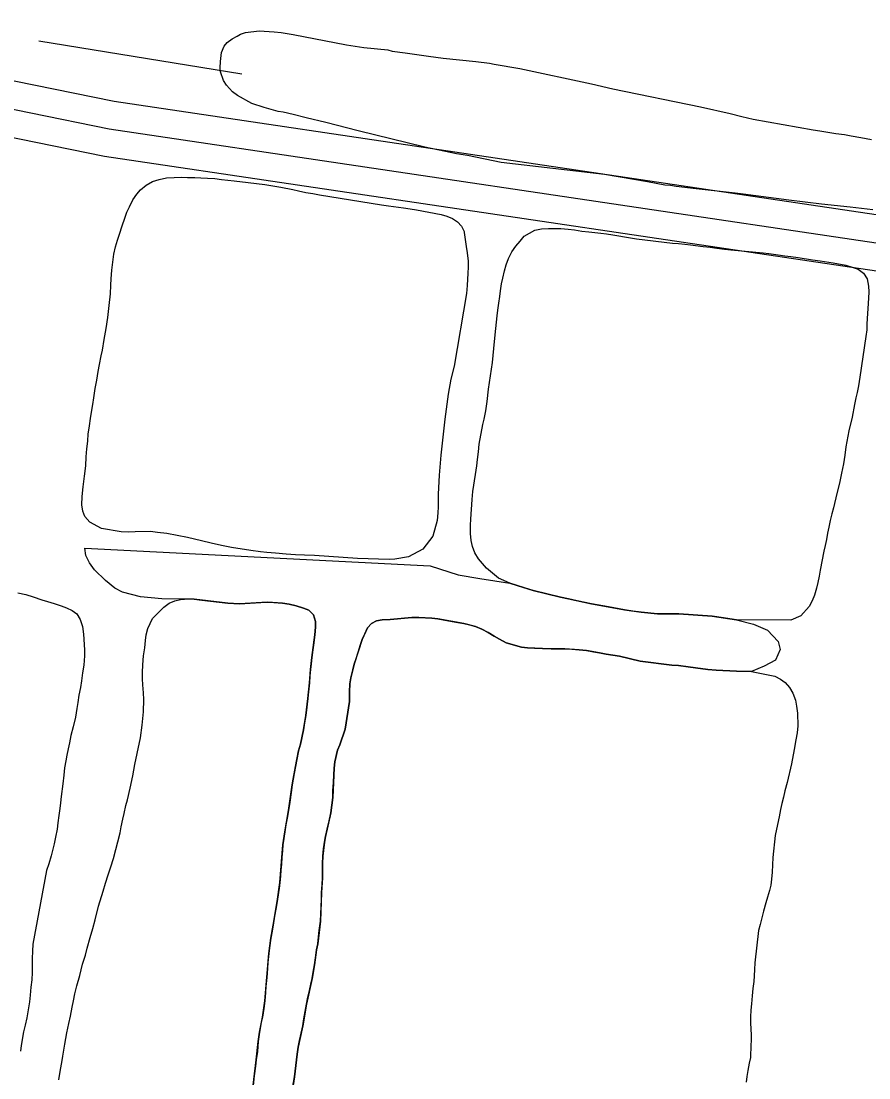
# Model space of a CAD drawing. Extents: x 3297735 to 3335592, y 670436 to 695807.
# Drawn here: x 3325114 to 3325570, y 691929 to 692498 of the extents above; entities that cross this region are included whole.
import ezdxf

# ---------------------------------------------------------------- set-up
doc = ezdxf.new("R2010")
doc.units = 0
for name, color, linetype in [('V-ROAD-CNTR', 7, 'Continuous'), ('V-SITE-VEGE', 7, 'Continuous'), ('V-TOPO-SHOR', 7, 'Continuous')]:
    doc.layers.add(name, color=color, linetype=linetype)

msp = doc.modelspace()

# ---------------------------------------------------------------- linework, layer by layer
at = {"layer": 'V-ROAD-CNTR'}
for points in [[(3326819.17, 692272.46), (3326803.08, 692274.78), (3326230.14, 692382.85), (3326042.84, 692402.04), (3325932.87, 692369.83), (3325674.68, 692408.93), (3325574.46, 692393.52), (3325164.3, 692454.42), (3324951.6, 692497.74)], [(3327153.09, 692209.3), (3326800.62, 692259.98), (3326227.98, 692367.99), (3326044.24, 692386.82), (3325933.9, 692354.5), (3325674.7, 692393.76), (3325574.5, 692378.35), (3325161.7, 692439.64), (3324950.69, 692482.61)], [(3326815.41, 692242.7), (3326798.16, 692245.18), (3326225.82, 692353.13), (3326045.63, 692371.6), (3325934.93, 692339.17), (3325674.71, 692378.58), (3325574.54, 692363.18), (3325159.1, 692424.87), (3324947.7, 692467.92)]]:
    msp.add_lwpolyline(points, dxfattribs=at)
at = {"layer": 'V-SITE-VEGE'}
for points in [[(3325572.61, 692396.19), (3325560.44, 692397.72), (3325544.91, 692399.33), (3325527.41, 692401.35), (3325502.89, 692404.57), (3325498.48, 692405.23), (3325477.62, 692407.47), (3325466.82, 692408.73), (3325463.77, 692409.27), (3325460.73, 692409.5), (3325451.27, 692411.25), (3325428.26, 692415.27), (3325372.55, 692421.7), (3325354.55, 692425.38), (3325348.61, 692426.3), (3325331.52, 692430), (3325295.64, 692438.72), (3325278.23, 692443.17), (3325267.7, 692445.66), (3325260.67, 692447.47), (3325255.33, 692448.71), (3325252.59, 692449.1), (3325244.95, 692451.2), (3325238.37, 692453.47), (3325230.68, 692457.69), (3325228.06, 692459.76), (3325224.78, 692463.32), (3325223.2, 692465.87), (3325221.58, 692470.53), (3325221.37, 692472.66), (3325221.45, 692475.99), (3325222.09, 692480.87), (3325223.53, 692484.24), (3325225.16, 692486.25), (3325227.84, 692488.14), (3325230.54, 692489.72), (3325232.34, 692490.67), (3325235.05, 692491.65), (3325242.31, 692492.58), (3325250.37, 692492.01), (3325254.17, 692491.64), (3325260.73, 692490.58), (3325289.39, 692485.03), (3325298.69, 692483.58), (3325311.62, 692482.21), (3325313.91, 692481.66), (3325320.92, 692480.6), (3325333.56, 692478.93), (3325341.33, 692477.74), (3325358.98, 692476.03), (3325366.29, 692475.14), (3325368.88, 692474.6), (3325382.6, 692472.34), (3325421.2, 692463.98), (3325432.64, 692461.37), (3325479.93, 692451.7), (3325495.8, 692448.12), (3325502.06, 692446.45), (3325508.17, 692445.08), (3325540.48, 692439.3), (3325544.14, 692438.78), (3325552.67, 692437.31), (3325557.4, 692436.67), (3325560.9, 692435.99), (3325566.23, 692435.2), (3325571.88, 692434.12)], [(3325240.82, 691938.85), (3325241.88, 691948.8), (3325242.55, 691953.84), (3325244.09, 691961.85), (3325245.32, 691970.72), (3325247.53, 691996.08), (3325248.55, 692004.3), (3325249.9, 692011.3), (3325251.28, 692019.96), (3325252.05, 692024), (3325253.46, 692034.33), (3325255.15, 692054.64), (3325256.13, 692061.63), (3325258.09, 692073.11), (3325260.07, 692086.88), (3325260.57, 692089.84), (3325261.92, 692096.63), (3325262.55, 692100.46), (3325263.52, 692105.15), (3325264.51, 692108.77), (3325266.13, 692116.5), (3325267.39, 692124.22), (3325268.54, 692133.23), (3325269.49, 692141.81), (3325269.97, 692148.86), (3325270.61, 692155.34), (3325272.27, 692167.46), (3325272.67, 692171.64), (3325272.67, 692174.8), (3325271.65, 692178.23), (3325269, 692180.9), (3325266.18, 692181.98), (3325262.19, 692183.18), (3325258.5, 692184.1), (3325254.83, 692184.66), (3325246.77, 692185.12), (3325231.83, 692184.27), (3325225.5, 692184.62), (3325207.34, 692186.78), (3325189.93, 692186.96), (3325178.54, 692187.91), (3325168.82, 692190.45), (3325164.65, 692192.62), (3325159.72, 692196.84), (3325153.76, 692202.59), (3325151.05, 692206.22), (3325149.04, 692210.15), (3325148.59, 692214.26), (3325334.46, 692204.7)], [(3325334.46, 692204.7), (3325349.49, 692199.8), (3325361.18, 692197.8), (3325377.2, 692195.42), (3325381.14, 692194.09), (3325389.84, 692191.4), (3325404.5, 692187.76), (3325408.9, 692186.92), (3325421.24, 692184.31), (3325438.93, 692181.01), (3325447.93, 692179.74), (3325456.65, 692178.93), (3325464.89, 692178.85), (3325468.12, 692178.93), (3325486.17, 692177.6), (3325495.58, 692176.13), (3325499.23, 692175.68), (3325508.43, 692173.32), (3325515.86, 692169.98), (3325521.64, 692164.04), (3325522.81, 692159.59), (3325520.28, 692154), (3325514.18, 692150.66), (3325507.4, 692147.78), (3325499.22, 692148.06), (3325488.26, 692148.61), (3325483.86, 692148.98), (3325473.22, 692150.35), (3325467.94, 692150.97), (3325464.42, 692151.22), (3325447.35, 692153.33), (3325436.2, 692156.1), (3325429.09, 692157.08), (3325425.49, 692157.95), (3325418.57, 692159.07), (3325414.57, 692159.51), (3325406.79, 692160.01), (3325399.56, 692160.04), (3325394.77, 692160.2), (3325386.85, 692160.62), (3325383.47, 692160.95), (3325375.23, 692163.32), (3325371.68, 692165.13), (3325368.8, 692166.82), (3325365.65, 692168.84), (3325362.23, 692170.65), (3325358.75, 692171.99), (3325352.57, 692173.6), (3325338.46, 692176.17), (3325335.21, 692176.57), (3325328.24, 692176.94), (3325324.59, 692176.79), (3325312.86, 692175.84), (3325308.54, 692175.6), (3325305.52, 692175.13), (3325302.78, 692173.71), (3325300.68, 692171.23), (3325297.85, 692165.09), (3325293.56, 692151.81), (3325291.71, 692144.34), (3325291.11, 692141.15), (3325290.94, 692136.89), (3325290.93, 692131.69), (3325288.71, 692116.84), (3325285.73, 692108.33), (3325284.59, 692105.46), (3325282.98, 692099.14), (3325282.65, 692095.83), (3325281.94, 692080.07), (3325280.85, 692071.8), (3325278.11, 692059.11), (3325277.51, 692055.92), (3325276.6, 692048.4), (3325276.36, 692044.47), (3325276.4, 692036.84), (3325275.98, 692028.99), (3325275.33, 692013.44), (3325273.85, 692001.31), (3325273.25, 691998.06), (3325272.09, 691990.06), (3325270.85, 691982.6), (3325267.79, 691968.88), (3325265.77, 691957.15), (3325263.41, 691945.68), (3325262.82, 691942.01), (3325261.35, 691929.75), (3325259.35, 691916.87)], [(3325237.79, 691914.7), (3325240.82, 691938.85)]]:
    msp.add_lwpolyline(points, dxfattribs=at)
at = {"layer": 'V-TOPO-SHOR'}
msp.add_line((3325233.09, 692469.2), (3325123.68, 692486.98), dxfattribs=at)
for points in [[(3325157.51, 692224.84), (3325151.23, 692228.1), (3325148.6, 692231.15), (3325147.45, 692234.09), (3325146.96, 692237.52), (3325147, 692241.91), (3325147.54, 692247.25), (3325148.36, 692252.93), (3325149.03, 692258.55), (3325149.32, 692263.34), (3325149.63, 692267.6), (3325150.07, 692271.8), (3325150.39, 692275.65), (3325150.79, 692278.83), (3325151.72, 692285.13), (3325152.85, 692291.56), (3325153.3, 692295.08), (3325154.13, 692300.09), (3325154.97, 692304.63), (3325155.67, 692309.3), (3325156.46, 692312.97), (3325157.29, 692317.64), (3325157.97, 692320.69), (3325158.98, 692326.39), (3325159.99, 692332.34), (3325160.92, 692338.37), (3325161.65, 692344.66), (3325162.25, 692350.95), (3325162.54, 692355.75), (3325162.67, 692359.06), (3325163.03, 692363.72), (3325164.11, 692372.38), (3325165.09, 692376.32), (3325166.02, 692379.85), (3325167.1, 692383.11), (3325168.61, 692387.67), (3325169.99, 692391.81), (3325171.2, 692394.88), (3325172.48, 692397.81), (3325174.42, 692401.63), (3325176.44, 692404.65), (3325178.48, 692406.99), (3325181.59, 692409.49), (3325184.85, 692411.39), (3325188.47, 692412.56), (3325192.43, 692413.46), (3325200.65, 692413.85), (3325203.82, 692413.66), (3325207.67, 692413.61), (3325210.91, 692413.49), (3325214.62, 692413.3), (3325218.41, 692412.99), (3325222.06, 692412.6), (3325228.9, 692411.82), (3325236.47, 692410.92), (3325240.94, 692410.41), (3325245.47, 692409.84), (3325254.01, 692408.43), (3325260.38, 692407.16), (3325263.57, 692406.43), (3325267.5, 692405.57), (3325271.16, 692404.92), (3325274.82, 692404.26), (3325308.27, 692398.97), (3325311.92, 692398.45), (3325320.05, 692397.29), (3325323.7, 692396.77), (3325327.02, 692396.24), (3325340.3, 692393.72), (3325343.29, 692392.84), (3325346.42, 692391.63), (3325349.03, 692389.74), (3325351.18, 692387.43), (3325352.59, 692384.63), (3325352.74, 692384.03), (3325353.3, 692380.26), (3325353.73, 692376.42), (3325354.21, 692373.13), (3325354.79, 692368.56), (3325354.86, 692365.52), (3325354.68, 692361.94), (3325354.54, 692358.9), (3325354.22, 692355.45), (3325353.85, 692351.19), (3325347.28, 692312.18), (3325345.49, 692305.05), (3325343.99, 692296.99), (3325342.28, 692283.52), (3325340.17, 692264.18), (3325339.27, 692253.43), (3325338.71, 692243.23), (3325338.71, 692239.92), (3325338.73, 692236.42), (3325338.47, 692233.1), (3325338.1, 692228.98), (3325335.75, 692220.61), (3325330.44, 692213.65), (3325322.8, 692209.46)], [(3325364.69, 692203.48), (3325360.43, 692208.38), (3325358.39, 692211.71), (3325357.1, 692215.05), (3325356.42, 692218.34), (3325356.13, 692222.05), (3325356.16, 692226.64), (3325356.35, 692229.74), (3325357.05, 692240.29), (3325357.42, 692244.74), (3325358.83, 692253.82), (3325359.53, 692258.42), (3325359.92, 692261.81), (3325360.36, 692266), (3325360.74, 692270.06), (3325362.65, 692280.69), (3325363.39, 692283.61), (3325364.29, 692288.08), (3325364.99, 692293.09), (3325365.77, 692299.79), (3325366.3, 692303.24), (3325367.94, 692314.08), (3325368.7, 692321.65), (3325369.27, 692329.02), (3325369.99, 692335.71), (3325370.45, 692339.1), (3325370.85, 692342.28), (3325371.37, 692346), (3325371.82, 692349.66), (3325372.23, 692352.7), (3325372.75, 692356.36), (3325373.42, 692359.48), (3325374.33, 692363.48), (3325375.27, 692366.67), (3325376.54, 692370.08), (3325378.35, 692373.56), (3325380.57, 692376.71), (3325382.73, 692379.4), (3325385.03, 692382.01), (3325390.69, 692385.32), (3325394.38, 692386.01), (3325398.09, 692386.1), (3325401.19, 692386.17), (3325404.7, 692386.12), (3325408.56, 692385.8), (3325412.01, 692385.41), (3325416, 692384.76), (3325419.86, 692384.31), (3325423.04, 692384.05), (3325426.22, 692383.65), (3325429.33, 692383.26), (3325432.65, 692382.79), (3325442.2, 692381.06), (3325445.45, 692380.53), (3325464.73, 692378.28), (3325468.04, 692378.02), (3325471.42, 692377.7), (3325474.53, 692377.3), (3325481.3, 692376.51), (3325485.16, 692376.06), (3325488.74, 692375.67), (3325492.87, 692375.1), (3325496.12, 692374.77), (3325513.56, 692373.16), (3325516.67, 692372.75), (3325521.75, 692372), (3325525.34, 692371.47), (3325528.52, 692371.08), (3325532.38, 692370.49), (3325540.23, 692369.26), (3325544.29, 692368.75), (3325551.33, 692367.7), (3325558.11, 692366.37), (3325561.44, 692365.44), (3325564.78, 692364.24), (3325567.59, 692362.21), (3325569.55, 692359.02), (3325570.32, 692355.12), (3325570.46, 692352.02), (3325570.34, 692348.64), (3325569.44, 692334.93), (3325569.32, 692331.62), (3325568.86, 692328.03), (3325565.6, 692306.23), (3325564.9, 692301.43), (3325564.17, 692297.9), (3325563.43, 692294.98), (3325562.77, 692291.53), (3325561.45, 692284.68), (3325559.73, 692277.22), (3325558.11, 692268.75), (3325557.47, 692264.14), (3325556.77, 692259.61), (3325555.81, 692254.59), (3325554.59, 692249.17), (3325553.3, 692243.6), (3325551.46, 692235.8), (3325550.59, 692232.61), (3325549.73, 692229.02), (3325548.93, 692225.56), (3325548.27, 692222.17)], [(3325322.8, 692209.46), (3325315.3, 692208.34), (3325312.27, 692208.13), (3325295.19, 692208.61), (3325272.15, 692210.23), (3325266.81, 692210.37), (3325261.95, 692210.6), (3325256.82, 692210.88), (3325251.14, 692211.42), (3325246.4, 692211.85), (3325243.09, 692212.25), (3325237.88, 692212.93), (3325227.45, 692214.51), (3325222.03, 692215.6), (3325216.6, 692216.89), (3325211.31, 692218.18), (3325203.71, 692219.89), (3325198.15, 692220.97), (3325192.6, 692221.99), (3325187.59, 692222.68), (3325183.8, 692223.14), (3325175.64, 692223.01), (3325171.87, 692222.85), (3325168.02, 692222.97), (3325157.51, 692224.84)], [(3325548.27, 692222.17), (3325547.61, 692218.85), (3325547.01, 692215.59), (3325546.27, 692212.54), (3325544.22, 692202.37), (3325543.75, 692199.05), (3325543.09, 692195.67), (3325542.22, 692192.68), (3325541.16, 692188.94), (3325539.88, 692185.81), (3325538.33, 692182.74), (3325533.8, 692177.83), (3325528.49, 692175.43)], [(3325528.49, 692175.43), (3325499.23, 692175.68), (3325495.58, 692176.13), (3325492.19, 692176.66), (3325486.17, 692177.6), (3325468.12, 692178.93), (3325464.89, 692178.85), (3325461.44, 692178.91), (3325456.65, 692178.93), (3325447.93, 692179.74), (3325443.53, 692180.31), (3325438.93, 692181.01), (3325430.39, 692182.57), (3325421.24, 692184.31), (3325413.51, 692185.88), (3325408.9, 692186.92), (3325404.5, 692187.76), (3325389.84, 692191.4), (3325385.08, 692192.9), (3325381.14, 692194.09), (3325377.2, 692195.42), (3325371.15, 692198.02), (3325364.69, 692203.48)], [(3325112.5, 692190.19), (3325116.78, 692189.26), (3325120.74, 692188), (3325125.37, 692186.37), (3325128.43, 692185.46), (3325131.96, 692184.38), (3325135.73, 692183.2), (3325138.71, 692182.01), (3325141.64, 692180.67), (3325144.17, 692178.77), (3325145.92, 692175.86), (3325147.27, 692172.1), (3325147.79, 692167.95), (3325148.36, 692159.49), (3325148.34, 692156.27), (3325147.99, 692151.3), (3325147.34, 692147.03), (3325146.65, 692142.75), (3325146.12, 692139.23), (3325145.33, 692135.09), (3325144.68, 692131.06), (3325144.14, 692127.96), (3325143.41, 692123.31), (3325142.31, 692118.14), (3325141.07, 692113.33), (3325140.22, 692109.48), (3325139.55, 692106.19), (3325138.88, 692102.85), (3325138.25, 692099.84), (3325137.64, 692095.94), (3325137.17, 692092), (3325136.76, 692087.41), (3325135.85, 692080.65), (3325135.51, 692077.18), (3325135.02, 692074.17), (3325134.55, 692070.28), (3325133.98, 692066.34), (3325133.59, 692063), (3325132.71, 692058.63), (3325132.04, 692055.15), (3325131.27, 692052.19), (3325130.42, 692048.71), (3325129.12, 692044.37), (3325127.85, 692040.69), (3325120.59, 692001.08), (3325120.35, 691997.33), (3325120.21, 691993.4), (3325120.16, 691989.66), (3325120.15, 691985.87), (3325119.91, 691981.98), (3325119.54, 691977.94), (3325119.03, 691973.72), (3325118.65, 691970.06), (3325117.31, 691961.52), (3325116.32, 691957.56), (3325115.56, 691953.94), (3325114.24, 691946.66), (3325113.89, 691943.56)], [(3325184.86, 692176.42), (3325191.05, 692182.52), (3325193.95, 692184.6), (3325197.01, 692185.89), (3325200.08, 692186.54), (3325204.32, 692186.85), (3325207.34, 692186.78), (3325211.52, 692186.23), (3325225.5, 692184.62), (3325231.83, 692184.27), (3325243.25, 692184.89), (3325246.77, 692185.12), (3325250.15, 692184.98), (3325254.83, 692184.66), (3325258.5, 692184.1), (3325262.19, 692183.18), (3325266.18, 692181.98), (3325269, 692180.9), (3325271.65, 692178.23), (3325272.67, 692174.8), (3325272.67, 692171.64), (3325272.27, 692167.46), (3325271.72, 692163.28), (3325271.16, 692159.45), (3325270.61, 692155.34), (3325270.33, 692152.03), (3325269.97, 692148.86), (3325269.69, 692145.4), (3325269.49, 692141.81), (3325268.96, 692136.83), (3325268.54, 692133.23), (3325267.93, 692128.61), (3325267.39, 692124.22), (3325266.76, 692120.18), (3325266.13, 692116.5), (3325264.51, 692108.77), (3325263.52, 692105.15), (3325262.55, 692100.46), (3325261.92, 692096.63), (3325261.15, 692092.95), (3325260.57, 692089.84), (3325260.07, 692086.88), (3325259.52, 692082.7), (3325258.78, 692077.51), (3325258.09, 692073.11), (3325257.4, 692069), (3325256.76, 692065.24), (3325256.13, 692061.63), (3325255.64, 692058.03), (3325255.15, 692054.64), (3325254.87, 692051.25), (3325254.58, 692047.94), (3325254.31, 692044.12), (3325253.96, 692040.88), (3325253.75, 692037.71), (3325253.46, 692034.33), (3325253.22, 692032.46), (3325252.05, 692024), (3325251.28, 692019.96), (3325250.65, 692016.13), (3325249.9, 692011.3), (3325249.33, 692008.13), (3325248.55, 692004.3), (3325248.07, 692000.41), (3325247.53, 691996.08), (3325247.06, 691991.18), (3325246.85, 691988.09), (3325246.39, 691983.11), (3325246, 691978.43), (3325245.72, 691975.05), (3325245.32, 691970.72), (3325244.77, 691966.47), (3325244.09, 691961.85), (3325243.51, 691958.9), (3325242.55, 691953.84), (3325241.88, 691948.8), (3325241.36, 691943.39), (3325240.82, 691938.85), (3325240.39, 691935.53), (3325239.72, 691930.34), (3325239.13, 691925.08)], [(3325134.55, 691928.11), (3325135.5, 691933.66), (3325136.2, 691937.49), (3325136.7, 691940.88), (3325137.7, 691947.23), (3325138.85, 691953.44), (3325139.95, 691958.42), (3325140.79, 691962.32), (3325141.76, 691967.16), (3325142.4, 691970.7), (3325143.17, 691974.46), (3325144.29, 691978.72), (3325145.74, 691984.22), (3325147.26, 691990.29), (3325148.79, 691995.29), (3325149.86, 691998.91), (3325151.37, 692004.62), (3325152.84, 692009.62), (3325154.1, 692014.17), (3325155.94, 692021.48), (3325158.34, 692029.65), (3325159.6, 692033.92), (3325161.08, 692038.49), (3325162.48, 692042.76), (3325164.03, 692047.26), (3325167.59, 692060.99), (3325168.16, 692064.31), (3325169, 692068.29), (3325169.65, 692071.39), (3325170.63, 692075.66), (3325171.41, 692078.84), (3325172.85, 692085.06), (3325174.27, 692091.77), (3325175.5, 692097.84), (3325176.66, 692103.62), (3325178.54, 692112.21), (3325179.39, 692118.99), (3325179.66, 692122.52), (3325180.01, 692126.12), (3325180.36, 692132.74), (3325180.06, 692136.4), (3325179.74, 692140.56), (3325179.59, 692143.86), (3325179.51, 692147.31), (3325179.7, 692151.49), (3325180.17, 692156.24), (3325180.78, 692160.64), (3325181.19, 692164.46), (3325181.48, 692167.49), (3325182.41, 692171.03), (3325184.86, 692176.42)], [(3325260.52, 691924.73), (3325261.35, 691929.75), (3325262.82, 691942.01), (3325263.41, 691945.68), (3325264.13, 691949.34), (3325265.77, 691957.15), (3325266.43, 691960.88), (3325267.08, 691964.81), (3325267.79, 691968.88), (3325268.58, 691972.68), (3325269.38, 691976.15), (3325270.11, 691979.54), (3325270.85, 691982.6), (3325271.45, 691985.99), (3325272.09, 691990.06), (3325272.85, 691995.08), (3325273.25, 691998.06), (3325273.85, 692001.31), (3325274.31, 692005.11), (3325274.7, 692008.43), (3325275.33, 692013.44), (3325275.51, 692017.36), (3325275.68, 692021.29), (3325275.85, 692025.55), (3325275.98, 692028.99), (3325276.22, 692032.98), (3325276.4, 692036.84), (3325276.38, 692040.56), (3325276.36, 692044.47), (3325276.6, 692048.4), (3325277.05, 692052.46), (3325277.51, 692055.92), (3325278.11, 692059.1), (3325278.96, 692062.97), (3325279.94, 692067.39), (3325280.85, 692071.8), (3325281.94, 692080.07), (3325282.06, 692083.72), (3325282.29, 692088.18), (3325282.46, 692092.31), (3325282.65, 692095.83), (3325282.98, 692099.14), (3325284.59, 692105.46), (3325285.73, 692108.33), (3325288.71, 692116.84), (3325290.93, 692131.69), (3325290.94, 692136.89), (3325291.11, 692141.15), (3325291.71, 692144.34), (3325292.83, 692148.69), (3325293.56, 692151.81), (3325294.5, 692154.88), (3325295.58, 692158.21), (3325296.77, 692161.82), (3325297.85, 692165.09), (3325299.26, 692168.09), (3325300.68, 692171.23), (3325302.78, 692173.71), (3325305.52, 692175.13), (3325308.54, 692175.6), (3325312.86, 692175.84), (3325324.59, 692176.79), (3325328.24, 692176.94), (3325335.21, 692176.57), (3325338.46, 692176.17), (3325342.32, 692175.45), (3325346.19, 692174.73), (3325349.31, 692174.2), (3325352.57, 692173.6), (3325355.63, 692172.86), (3325358.75, 692171.99), (3325362.23, 692170.65), (3325365.65, 692168.84), (3325368.8, 692166.82), (3325371.68, 692165.13), (3325375.23, 692163.32), (3325383.47, 692160.95), (3325386.85, 692160.62), (3325390.57, 692160.44), (3325394.77, 692160.2), (3325399.56, 692160.04), (3325402.94, 692160.05), (3325406.79, 692160.01), (3325410.58, 692159.76), (3325414.57, 692159.51), (3325418.57, 692159.07), (3325422.37, 692158.41), (3325425.49, 692157.95), (3325429.09, 692157.08), (3325436.2, 692156.1), (3325447.35, 692153.33), (3325464.42, 692151.22), (3325467.94, 692150.97)], [(3325467.94, 692150.97), (3325473.22, 692150.35), (3325477.15, 692149.84), (3325483.86, 692148.98), (3325488.26, 692148.61), (3325499.22, 692148.06), (3325503.27, 692147.95), (3325507.4, 692147.78), (3325519.95, 692145.3)], [(3325519.95, 692145.3), (3325522.97, 692143.61), (3325525.44, 692141.85), (3325527.79, 692139.27), (3325529.56, 692136.2), (3325530.93, 692132.38), (3325531.61, 692129.09), (3325532.11, 692125.45), (3325532.2, 692118.57), (3325531.88, 692114.84), (3325531.23, 692110.98), (3325530.27, 692105.89), (3325528.76, 692098.08), (3325526.49, 692088.17), (3325525.25, 692083.55), (3325524.45, 692080.15), (3325523.72, 692076.75), (3325522.99, 692073.49), (3325522.2, 692069.56), (3325520.8, 692062.97), (3325520.07, 692059.51), (3325518.86, 692047.73), (3325518.62, 692043.74), (3325518.37, 692039.81), (3325518.12, 692036.09), (3325517.66, 692032.9), (3325516.98, 692029.92), (3325515.92, 692026.45), (3325515.04, 692023.39), (3325513.8, 692018.9), (3325512.87, 692015.3), (3325511.94, 692011.69), (3325511.14, 692008.43), (3325509.11, 691991.09), (3325508.99, 691987.51), (3325508.74, 691984.06), (3325508.61, 691980.95), (3325508.09, 691977.22), (3325507.71, 691973.36), (3325507.27, 691969.03), (3325506.94, 691965.57), (3325506.76, 691961.99), (3325506.83, 691958.75), (3325506.98, 691955.44), (3325507.12, 691952.34), (3325507.12, 691949.16), (3325507.04, 691947), (3325506.73, 691940.17), (3325506.12, 691937.05), (3325505.27, 691933.11), (3325504.8, 691929.99), (3325504.41, 691926.81)]]:
    msp.add_lwpolyline(points, dxfattribs=at)

doc.saveas('drawing.dxf')
